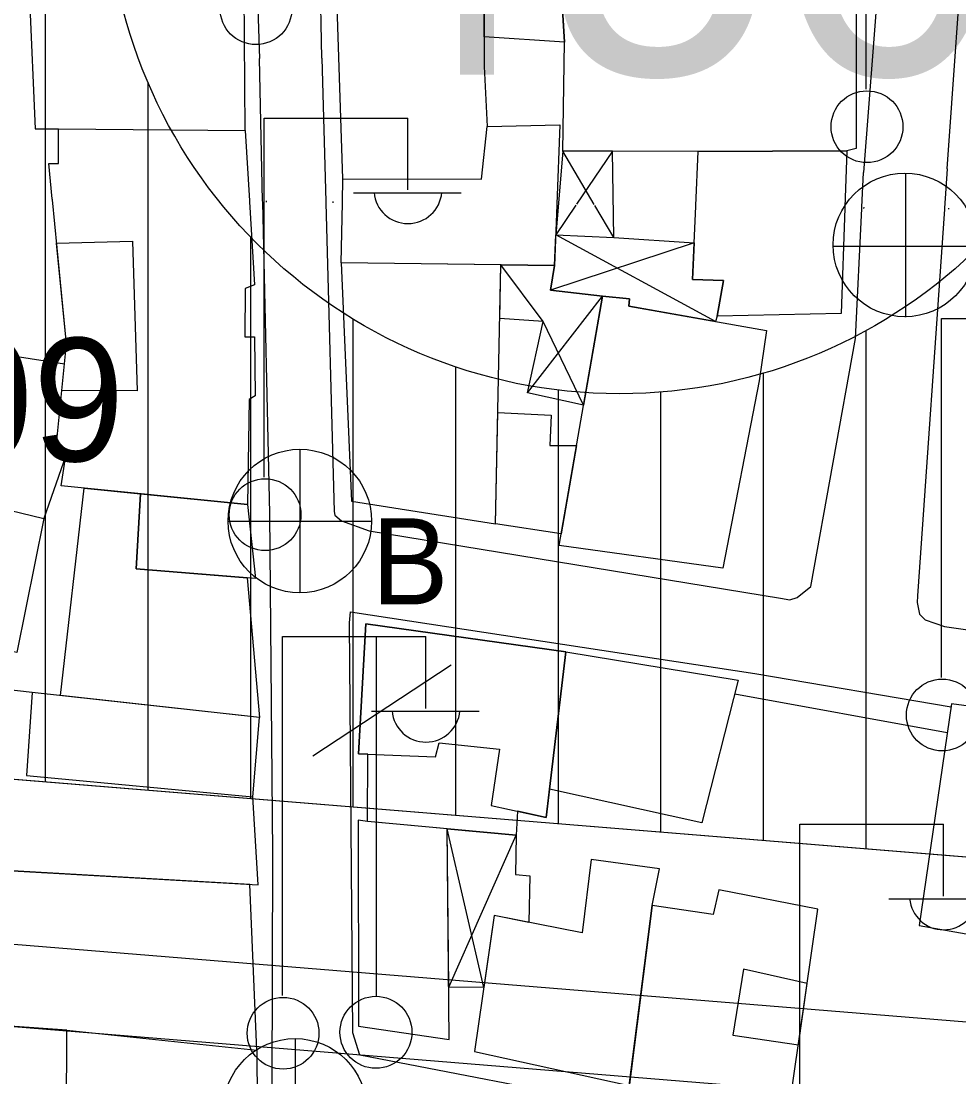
# Model space of a CAD drawing. Extents: x 417997 to 421451, y 4451742 to 4455216.
# Drawn here: x 420656.6 to 420702.3, y 4452296.3 to 4452347.7 of the extents above; entities that cross this region are included whole.
import ezdxf

# ---------------------------------------------------------------- set-up
doc = ezdxf.new("R2010")
doc.units = 0
for name, color, linetype in [('ADAKENARI', 7, 'Continuous'), ('B_Mesken', 7, 'Continuous'), ('B_Sundurma', 7, 'Continuous'), ('B_Teras', 7, 'Continuous'), ('KALDIRIM', 7, 'Continuous'), ('PL_KON_MEV_450', 7, 'Continuous'), ('S_Elektrik_Diregi', 7, 'Continuous'), ('S_Rogar_Kapagi', 7, 'Continuous'), ('S_Rogar_Kapagi_Buski', 7, 'Continuous'), ('S_Telefon_Diregi', 7, 'Continuous'), ('Sinir_Duvar_tek_tarafa_ait', 7, 'Continuous'), ('SM_DAIRE', 7, 'Continuous'), ('SM_TAKS', 7, 'Continuous'), ('TR_YUKSEKYOGUNKONUT', 7, 'Continuous'), ('Y_Kot_Noktasi', 7, 'Continuous'), ('Yol_Sose', 7, 'Continuous')]:
    doc.layers.add(name, color=color, linetype=linetype)

msp = doc.modelspace()

# ---------------------------------------------------------------- linework, layer by layer
at = {"layer": 'ADAKENARI'}
msp.add_line((420747.647, 4452303.301), (420639.961, 4452312.089), dxfattribs=at)
msp.add_line((420747.647, 4452303.301), (420639.961, 4452312.089), dxfattribs=at)
at = {"layer": 'B_Mesken'}
for points in [[(420672.279, 4452338.914), (420672.302, 4452340.031), (420671.943, 4452350.923), (420674.906, 4452351.307), (420679.189, 4452351.102), (420679.179, 4452345.515), (420679.325, 4452342.586), (420682.882, 4452342.667), (420682.735, 4452338.804), (420682.733, 4452338.75), (420682.62, 4452335.803), (420672.219, 4452335.935), (420672.278, 4452338.86)], [(420679.189, 4452351.102), (420683.044, 4452351.099), (420682.962, 4452349.098), (420683.106, 4452346.699), (420679.181, 4452346.956)], [(420697.319, 4452349.734), (420697.317, 4452341.503), (420696.869, 4452341.401), (420689.622, 4452341.372), (420685.441, 4452341.38), (420683.018, 4452341.382), (420683.106, 4452346.699), (420682.963, 4452349.089), (420683.762, 4452349.233)], [(420657.018, 4452348.823), (420657.295, 4452342.463), (420658.432, 4452342.474), (420667.541, 4452342.386), (420667.49, 4452349.125)], [(420658.131, 4452339.064), (420657.964, 4452340.785), (420658.425, 4452340.786), (420658.432, 4452342.474), (420667.541, 4452342.386), (420667.743, 4452338.962), (420667.747, 4452338.908), (420667.985, 4452334.865), (420667.536, 4452334.691), (420667.523, 4452332.331), (420667.984, 4452332.332), (420668.028, 4452329.452), (420667.733, 4452329.272), (420667.653, 4452324.152), (420658.555, 4452325.065), (420658.785, 4452326.552), (420658.263, 4452326.458), (420658.82, 4452331.982), (420658.136, 4452339.009)], [(420689.506, 4452338.732), (420689.622, 4452341.372), (420696.869, 4452341.401), (420696.774, 4452338.656), (420696.772, 4452338.602), (420696.596, 4452333.472), (420690.55, 4452333.336), (420690.856, 4452335.071), (420689.347, 4452335.13), (420689.503, 4452338.679)], [(420679.733, 4452323.214), (420679.996, 4452335.836), (420672.219, 4452335.935), (420672.718, 4452324.321)], [(420684.95, 4452334.316), (420686.273, 4452334.19), (420686.241, 4452333.823), (420692.948, 4452332.64), (420692.596, 4452330.186), (420690.827, 4452321.051), (420682.844, 4452322.156)], [(420679.846, 4452328.648), (420682.445, 4452328.509), (420682.389, 4452327.036), (420683.688, 4452327.029), (420682.942, 4452322.722), (420679.733, 4452323.214)], [(420657.713, 4452323.469), (420656.395, 4452316.939), (420652.721, 4452317.753), (420639.396, 4452321.198), (420640.082, 4452324.011), (420648.442, 4452321.758), (420649.395, 4452325.49)], [(420667.633, 4452320.577), (420668.228, 4452313.769), (420658.535, 4452314.839), (420659.678, 4452324.952), (420662.427, 4452324.676), (420662.221, 4452321.013)], [(420668.034, 4452320.545), (420662.221, 4452321.013), (420662.427, 4452324.676), (420667.653, 4452324.152)], [(420680.739, 4452308.036), (420673.496, 4452308.709), (420673.52, 4452311.987), (420673.057, 4452312.005), (420673.409, 4452318.343), (420683.168, 4452316.971), (420682.365, 4452310.273), (420682.2, 4452308.899), (420680.814, 4452309.201)], [(420691.571, 4452315.598), (420689.79, 4452308.64), (420682.365, 4452310.273), (420683.168, 4452316.971)], [(420668.169, 4452305.614), (420667.915, 4452309.901), (420668.228, 4452313.769), (420657.142, 4452314.993), (420655.715, 4452315.159), (420655.291, 4452309.344), (420653.174, 4452309.721), (420652.738, 4452306.492)], [(420701.967, 4452314.448), (420700.388, 4452303.642), (420703.417, 4452303.093), (420703.557, 4452304.069), (420706.659, 4452303.531), (420707.384, 4452309.358), (420707.844, 4452313.344), (420707.917, 4452313.647)], [(420677.482, 4452298.075), (420677.386, 4452308.348), (420673.496, 4452308.709), (420673.048, 4452308.768), (420673.054, 4452298.736)], [(420679.678, 4452304.117), (420678.708, 4452297.495), (420686.26, 4452295.833), (420687.374, 4452304.611), (420687.729, 4452306.395), (420684.409, 4452306.853), (420683.966, 4452303.274)], [(420655.038, 4452306.361), (420654.199, 4452298.862), (420658.844, 4452298.541), (420668.103, 4452297.553), (420667.765, 4452305.637)], [(420687.374, 4452304.611), (420686.203, 4452295.382), (420693.977, 4452294.157), (420695.455, 4452304.436), (420690.618, 4452305.382), (420690.346, 4452304.167)], [(420668.103, 4452297.553), (420668.156, 4452289.818), (420649.798, 4452290.616), (420650.521, 4452295.157), (420653.074, 4452294.928), (420653.295, 4452298.924), (420654.199, 4452298.862), (420658.844, 4452298.541)]]:
    msp.add_lwpolyline(points, close=True, dxfattribs=at)
at = {"layer": 'B_Sundurma'}
for p, q in [((420684.551, 4452338.785), (420683.018, 4452341.382)), ((420685.441, 4452341.38), (420683.689, 4452338.794)), ((420683.653, 4452338.74), (420682.678, 4452337.301)), ((420685.503, 4452337.172), (420684.583, 4452338.73)), ((420690.467, 4452333.078), (420682.678, 4452337.301)), ((420689.425, 4452336.906), (420682.427, 4452334.611)), ((420682.059, 4452333.077), (420679.996, 4452335.836)), ((420681.298, 4452329.602), (420684.95, 4452334.316)), ((420684.029, 4452328.997), (420682.059, 4452333.077)), ((420679.165, 4452300.615), (420677.386, 4452308.348)), ((420677.458, 4452300.633), (420680.739, 4452308.036))]:
    msp.add_line(p, q, dxfattribs=at)
for points in [[(420683.018, 4452341.382), (420682.678, 4452337.301), (420685.503, 4452337.172), (420685.441, 4452341.38)], [(420685.503, 4452337.172), (420689.425, 4452336.906), (420689.347, 4452335.13), (420690.856, 4452335.071), (420690.55, 4452333.336), (420690.467, 4452333.078), (420690.443, 4452333.082), (420686.241, 4452333.823), (420686.273, 4452334.19), (420684.95, 4452334.316), (420682.427, 4452334.611), (420682.62, 4452335.803), (420682.678, 4452337.301)], [(420684.029, 4452328.997), (420681.298, 4452329.602), (420682.059, 4452333.077), (420679.942, 4452333.225), (420679.996, 4452335.836), (420682.62, 4452335.803), (420682.427, 4452334.611), (420684.95, 4452334.316)], [(420679.165, 4452300.615), (420677.458, 4452300.633), (420677.386, 4452308.348), (420680.739, 4452308.036), (420680.707, 4452306.129), (420681.404, 4452306.061), (420681.362, 4452303.786), (420679.678, 4452304.117)]]:
    msp.add_lwpolyline(points, close=True, dxfattribs=at)
at = {"layer": 'B_Teras'}
for points in [[(420672.278, 4452338.86), (420672.279, 4452338.914), (420672.302, 4452340.031), (420679.061, 4452340.023), (420679.325, 4452342.586), (420682.882, 4452342.667), (420682.735, 4452338.804), (420682.733, 4452338.75), (420682.62, 4452335.803), (420672.219, 4452335.935)], [(420662.036, 4452337.001), (420662.271, 4452329.702), (420658.591, 4452329.717), (420658.82, 4452331.982), (420658.341, 4452336.899)], [(420673.409, 4452318.343), (420673.057, 4452312.005), (420676.811, 4452311.857), (420676.984, 4452312.546), (420679.925, 4452312.229), (420679.526, 4452309.48), (420682.2, 4452308.899), (420683.168, 4452316.971)], [(420657.142, 4452314.993), (420656.877, 4452310.939), (420667.915, 4452309.901), (420668.228, 4452313.769)], [(420691.828, 4452301.502), (420691.306, 4452298.287), (420694.502, 4452297.811), (420694.933, 4452300.808)], [(420653.295, 4452298.924), (420653.058, 4452294.622), (420658.83, 4452294.358), (420658.844, 4452298.541)]]:
    msp.add_lwpolyline(points, close=True, dxfattribs=at)
at = {"layer": 'KALDIRIM'}
for p, q in [((420607.026, 4452306.75), (420758.831, 4452294.362)), ((420607.026, 4452306.75), (420758.831, 4452294.362)), ((420603.973, 4452302.986), (420758.481, 4452290.377)), ((420603.973, 4452302.986), (420758.481, 4452290.377))]:
    msp.add_line(p, q, dxfattribs=at)
at = {"layer": 'PL_KON_MEV_450'}
msp.add_lwpolyline([(420773.346, 4452387.394), (420770.147, 4452348.3), (420747.647, 4452303.301), (420639.961, 4452312.089), (420632.806, 4452402.345), (420646.449, 4452424.688), (420647.438, 4452420.831), (420648.835, 4452417.102), (420650.625, 4452413.545), (420652.787, 4452410.201), (420655.296, 4452407.109), (420658.122, 4452404.304), (420661.234, 4452401.82), (420664.595, 4452399.684), (420668.165, 4452397.921), (420671.905, 4452396.553), (420675.769, 4452395.594), (420679.715, 4452395.056)], close=True, dxfattribs=at)
msp.add_lwpolyline([(420773.346, 4452387.394), (420770.147, 4452348.3), (420747.647, 4452303.301), (420639.961, 4452312.089), (420632.806, 4452402.345), (420646.449, 4452424.688), (420647.438, 4452420.831), (420648.835, 4452417.102), (420650.625, 4452413.545), (420652.787, 4452410.201), (420655.296, 4452407.109), (420658.122, 4452404.304), (420661.234, 4452401.82), (420664.595, 4452399.684), (420668.165, 4452397.921), (420671.905, 4452396.553), (420675.769, 4452395.594), (420679.715, 4452395.056)], close=True, dxfattribs=at)
at = {"layer": 'S_Elektrik_Diregi'}
for p, q in [((420697.813, 4452344.407), (420697.813, 4452361.907)), ((420668.467, 4452325.496), (420668.467, 4452342.996)), ((420668.467, 4452342.996), (420675.467, 4452342.996)), ((420675.467, 4452339.496), (420675.467, 4452342.996)), ((420672.807, 4452339.356), (420678.057, 4452339.356)), ((420701.484, 4452315.729), (420701.484, 4452333.229)), ((420701.484, 4452333.229), (420708.484, 4452333.229)), ((420669.346, 4452300.218), (420669.346, 4452317.718)), ((420669.346, 4452317.718), (420676.346, 4452317.718)), ((420676.346, 4452314.218), (420676.346, 4452317.718)), ((420673.686, 4452314.078), (420678.936, 4452314.078)), ((420694.581, 4452291.073), (420694.581, 4452308.573)), ((420694.581, 4452308.573), (420701.581, 4452308.573)), ((420701.581, 4452305.073), (420701.581, 4452308.573)), ((420698.921, 4452304.933), (420704.171, 4452304.933))]:
    msp.add_line(p, q, dxfattribs=at)
for centre in [(420668.061, 4452348.328), (420697.849, 4452342.572), (420668.503, 4452323.661), (420701.52, 4452313.894), (420669.382, 4452298.383)]:
    msp.add_circle(centre, 1.75, dxfattribs=at)
for centre in [(420675.468, 4452339.509), (420676.347, 4452314.231), (420701.581, 4452305.086)]:
    msp.add_arc(centre, 1.658, 184.8384, 355.1464, dxfattribs=at)
at = {"layer": 'S_Rogar_Kapagi'}
for p, q in [((420699.749, 4452333.281), (420699.749, 4452340.281)), ((420696.179, 4452336.746), (420703.179, 4452336.746))]:
    msp.add_line(p, q, dxfattribs=at)
msp.add_circle((420699.696, 4452336.81), 3.5, dxfattribs=at)
at = {"layer": 'S_Rogar_Kapagi_Buski'}
for p, q in [((420670.198, 4452326.851), (420670.198, 4452319.851)), ((420666.698, 4452323.351), (420673.698, 4452323.351)), ((420669.969, 4452298.124), (420669.969, 4452291.124))]:
    msp.add_line(p, q, dxfattribs=at)
for centre in [(420670.198, 4452323.351), (420669.969, 4452294.624)]:
    msp.add_circle(centre, 3.5, dxfattribs=at)
at = {"layer": 'S_Telefon_Diregi'}
for p, q in [((420673.943, 4452300.179), (420673.943, 4452317.679)), ((420670.828, 4452311.904), (420677.583, 4452316.349))]:
    msp.add_line(p, q, dxfattribs=at)
msp.add_circle((420673.908, 4452298.429), 1.754, dxfattribs=at)
at = {"layer": 'Sinir_Duvar_tek_tarafa_ait'}
for points in [[(420656.319, 4452331.38), (420658.722, 4452331.01)], [(420658.785, 4452326.552), (420657.713, 4452323.469)], [(420691.398, 4452314.923), (420701.761, 4452313.039)]]:
    msp.add_lwpolyline(points, dxfattribs=at)
at = {"layer": 'SM_DAIRE'}
msp.add_circle((420685.785, 4452354.554), 25, dxfattribs=at)
msp.add_circle((420685.785, 4452354.554), 25, dxfattribs=at)
at = {"layer": 'TR_YUKSEKYOGUNKONUT'}
for p, q in [((420657.806, 4452310.633), (420657.806, 4452404.618)), ((420657.806, 4452310.633), (420657.806, 4452404.618)), ((420662.806, 4452310.225), (420662.806, 4452344.706)), ((420662.806, 4452310.225), (420662.806, 4452344.706)), ((420667.806, 4452309.817), (420667.806, 4452337.182)), ((420667.806, 4452309.817), (420667.806, 4452337.182)), ((420672.806, 4452309.409), (420672.806, 4452333.187)), ((420672.806, 4452309.409), (420672.806, 4452333.187)), ((420697.806, 4452307.368), (420697.806, 4452332.634)), ((420697.806, 4452307.368), (420697.806, 4452332.634)), ((420677.806, 4452309.001), (420677.806, 4452330.861)), ((420677.806, 4452309.001), (420677.806, 4452330.861)), ((420692.806, 4452307.776), (420692.806, 4452330.56)), ((420692.806, 4452307.776), (420692.806, 4452330.56)), ((420682.806, 4452308.593), (420682.806, 4452329.732)), ((420682.806, 4452308.593), (420682.806, 4452329.732)), ((420687.806, 4452308.185), (420687.806, 4452329.636)), ((420687.806, 4452308.185), (420687.806, 4452329.636))]:
    msp.add_line(p, q, dxfattribs=at)
at = {"layer": 'Yol_Sose'}
for points in [[(420700.319, 4452413.016), (420700.058, 4452403.081), (420699.691, 4452392.014), (420699.163, 4452380.229), (420699.18, 4452368.825), (420698.938, 4452356.546), (420697.673, 4452340.336)], [(420641.991, 4452341.379), (420641.637, 4452357.404), (420640.354, 4452375.524), (420639.214, 4452389.683), (420638.547, 4452396.361), (420638.698, 4452397.561), (420638.97, 4452398.156), (420642.08, 4452401.013), (420650.523, 4452406.018), (420656.425, 4452408.965), (420658.945, 4452409.997), (420660.634, 4452410.496), (420661.798, 4452410.629), (420663.219, 4452410.682), (420664.774, 4452410.349), (420666.073, 4452409.377), (420666.511, 4452408.733), (420666.993, 4452403.971), (420667.506, 4452381.896), (420667.473, 4452368.643), (420668.224, 4452345.902)], [(420671.269, 4452345.911), (420671.022, 4452358.511), (420671.068, 4452371.467), (420670.888, 4452376.253), (420670.744, 4452389.776), (420670.313, 4452402.889), (420670.111, 4452409.883)], [(420701.759, 4452340.515), (420702.652, 4452353.119), (420703.485, 4452365.061), (420703.565, 4452366.53), (420703.962, 4452367.408), (420704.35, 4452367.894), (420705.853, 4452368.137), (420708.776, 4452368.212), (420721.098, 4452367.955), (420728.847, 4452367.164), (420730.648, 4452366.858), (420732.161, 4452366.296), (420733.386, 4452365.748), (420735.455, 4452364.454), (420736.189, 4452363.139), (420736.56, 4452362.163), (420736.246, 4452359.999), (420733.243, 4452346.859), (420731.121, 4452338.333), (420731.113, 4452338.297)], [(420668.385, 4452338.959), (420668.224, 4452345.902)], [(420671.269, 4452345.911), (420671.461, 4452338.927)], [(420697.594, 4452338.651), (420697.673, 4452340.336)], [(420701.759, 4452340.515), (420701.626, 4452338.608)], [(420641.996, 4452339.179), (420642, 4452336.96), (420641.954, 4452335.513), (420637.238, 4452315.47), (420632.349, 4452294.958), (420627.807, 4452273.375), (420627.765, 4452272.814), (420627.848, 4452272.546), (420628.051, 4452272.35), (420628.769, 4452272.054), (420630.684, 4452271.732), (420656.149, 4452270.788), (420667.744, 4452270.363), (420667.937, 4452270.388), (420668.35, 4452271.059), (420668.823, 4452284.129), (420668.887, 4452307.167), (420668.739, 4452323.723), (420668.387, 4452338.901)], [(420668.387, 4452338.901), (420668.385, 4452338.959)], [(420668.552, 4452338.954), (420668.553, 4452338.899)], [(420671.461, 4452338.927), (420671.463, 4452338.868)], [(420671.463, 4452338.868), (420671.875, 4452323.818), (420671.901, 4452323.641), (420672.235, 4452323.353), (420673.585, 4452322.88), (420693.637, 4452319.592)], [(420671.819, 4452338.865), (420671.819, 4452338.919)], [(420693.637, 4452319.592), (420694.093, 4452319.509), (420694.45, 4452319.619), (420695.112, 4452320.152), (420697.292, 4452332.241), (420697.591, 4452338.593)], [(420697.591, 4452338.593), (420697.594, 4452338.651)], [(420697.689, 4452338.646), (420697.686, 4452338.592)], [(420701.622, 4452338.551), (420700.308, 4452319.711), (420700.301, 4452319.386), (420700.406, 4452318.807), (420700.682, 4452318.535), (420701.636, 4452318.204), (420704.823, 4452317.757)], [(420701.626, 4452338.608), (420701.622, 4452338.551)], [(420701.844, 4452338.549), (420701.846, 4452338.602)], [(420714.471, 4452312.17), (420723.166, 4452310.691), (420738.073, 4452308.223), (420740.382, 4452307.901), (420740.392, 4452307.408), (420740.156, 4452300.469), (420741.575, 4452289.759), (420741.588, 4452289.325), (420734.616, 4452288.354), (420726.488, 4452287.516), (420698.702, 4452292.372), (420673.124, 4452297.316), (420672.788, 4452298.4), (420672.623, 4452318.383), (420672.673, 4452318.931), (420692.376, 4452315.927), (420701.946, 4452314.3)]]:
    msp.add_lwpolyline(points, dxfattribs=at)

# ---------------------------------------------------------------- texts
at = {"layer": 'S_Rogar_Kapagi_Buski'}
msp.add_text('B', height=4.2, dxfattribs=at).set_placement((420673.698, 4452319.286))
at = {"layer": 'SM_TAKS'}
msp.add_text('450', height=15, dxfattribs=at).set_placement((420671.044, 4452345.11))
msp.add_text('450', height=15, dxfattribs=at).set_placement((420671.044, 4452345.11))
at = {"layer": 'Y_Kot_Noktasi'}
msp.add_text('134.09 ', height=6, rotation=359.6173, dxfattribs=at).set_placement((420637.085, 4452326.418))

doc.saveas('drawing.dxf')
